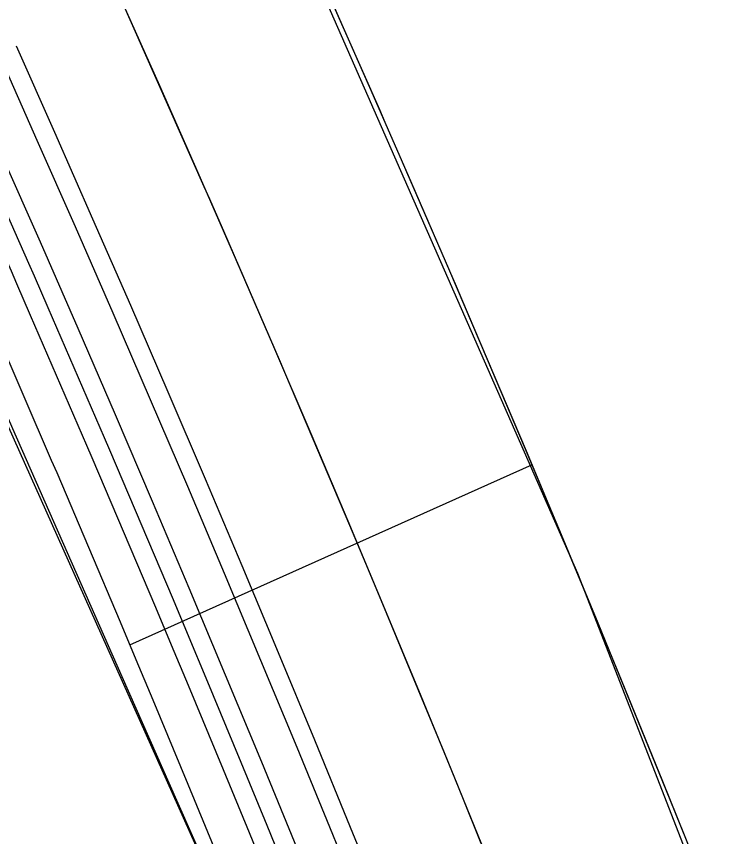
# Model space of a CAD drawing. Extents: x -70 to 701944, y -4 to 666871.
# Drawn here: x 668304.21 to 668322.57, y 656075.23 to 656096.64 of the extents above; entities that cross this region are included whole.
import ezdxf

# ---------------------------------------------------------------- set-up
doc = ezdxf.new("R2010")
doc.units = 0
for name, color, linetype in [('R_Drive', 7, 'Continuous'), ('R_Horz Alg', 7, 'Continuous'), ('R_No Plot', 7, 'Continuous'), ('R_Proposed Road', 7, 'Continuous'), ('T_Indications', 7, 'Continuous'), ('T_Vehicle Path Lt Minor', 7, 'Continuous'), ('T_Vehicle Path Rt', 7, 'Continuous')]:
    doc.layers.add(name, color=color, linetype=linetype)

msp = doc.modelspace()

# ---------------------------------------------------------------- linework, layer by layer
at = {"layer": 'R_Drive'}
msp.add_line((668307.171, 656080.239), (668317.677, 656084.944), dxfattribs=at)
at = {"layer": 'R_Horz Alg'}
msp.add_arc((667691.697, 655821.57), 636.62, 357.297916, 24.123313, dxfattribs=at)
at = {"layer": 'R_No Plot'}
msp.add_lwpolyline([(668251.571, 656131.166), (668291.176, 656146.581), (668304.142, 656115.576), (668318.854, 656082.104), (668330.019, 656053.41), (668290.089, 656038.856), (668281.449, 656061.174), (668272.72, 656081.758), (668265.354, 656098.207), (668255.809, 656120.643)], close=True, dxfattribs=at)
at = {"layer": 'R_Proposed Road'}
for points in [[(668322.824, 656072.337), (668322.422, 656073.346), (668322.031, 656074.323), (668321.086, 656076.668), (668320.005, 656079.317), (668319.318, 656080.986), (668318.389, 656083.221), (668317.94, 656084.295), (668317.521, 656085.293), (668315.836, 656089.256), (668315.694, 656089.587), (668314.202, 656093.033), (668313.837, 656093.868), (668313.692, 656094.201), (668311.509, 656099.128)], [(668311.818, 656072.911), (668310.753, 656075.522), (668310.076, 656077.167), (668309.161, 656079.369), (668308.719, 656080.427), (668308.305, 656081.41), (668306.645, 656085.315), (668306.505, 656085.64), (668305.036, 656089.036), (668304.676, 656089.859), (668304.533, 656090.186), (668302.382, 656095.041), (668300.847, 656098.466)], [(668311.355, 656072.724), (668310.291, 656075.332), (668309.614, 656076.976), (668308.7, 656079.176), (668308.258, 656080.233), (668307.845, 656081.215), (668306.186, 656085.118), (668306.046, 656085.443), (668304.578, 656088.836), (668304.218, 656089.658), (668304.075, 656089.985), (668301.926, 656094.836), (668300.391, 656098.262)], [(668309.366, 656074.953), (668308.69, 656076.594), (668307.777, 656078.791), (668307.336, 656079.846), (668306.923, 656080.827), (668305.267, 656084.723), (668305.127, 656085.048), (668303.661, 656088.436), (668303.302, 656089.257), (668303.159, 656089.584), (668301.013, 656094.428), (668299.478, 656097.853)], [(668323.175, 656057.523), (668321.627, 656061.627), (668321.539, 656061.857), (668321.293, 656062.501), (668319.873, 656066.18), (668319.361, 656067.49), (668318.177, 656070.491), (668317.778, 656071.492), (668317.39, 656072.463), (668316.452, 656074.79), (668315.379, 656077.42), (668314.697, 656079.076), (668313.775, 656081.295), (668313.329, 656082.361), (668312.913, 656083.351), (668311.24, 656087.286), (668311.1, 656087.614), (668309.619, 656091.034), (668309.257, 656091.864), (668309.112, 656092.193), (668306.945, 656097.084)]]:
    msp.add_lwpolyline(points, dxfattribs=at)
for radius in [645.62, 627.62]:
    msp.add_arc((667691.697, 655821.57), radius, 357.297916, 24.123313, dxfattribs=at)
at = {"layer": 'T_Indications'}
for radius in [679.12, 674.12, 671.12, 670.62, 669.62]:
    msp.add_arc((667691.697, 655821.57), radius, 357.297916, 24.123313, dxfattribs=at)
at = {"layer": 'T_Vehicle Path Lt Minor'}
msp.add_arc((667915.834, 655913.075), 411.086, 17.67842, 29.51005, dxfattribs=at)
at = {"layer": 'T_Vehicle Path Rt'}
msp.add_line((668321.367, 656047.139), (668299.706, 656095.511), dxfattribs=at)
msp.add_line((668321.367, 656047.139), (668299.706, 656095.511), dxfattribs=at)
msp.add_line((668321.367, 656047.139), (668299.706, 656095.511), dxfattribs=at)
msp.add_line((668321.367, 656047.139), (668299.706, 656095.511), dxfattribs=at)
msp.add_line((668321.367, 656047.139), (668299.706, 656095.511), dxfattribs=at)
msp.add_line((668321.367, 656047.139), (668299.706, 656095.511), dxfattribs=at)
msp.add_line((668321.367, 656047.139), (668299.706, 656095.511), dxfattribs=at)
msp.add_line((668321.367, 656047.139), (668299.706, 656095.511), dxfattribs=at)
msp.add_line((668321.367, 656047.139), (668299.706, 656095.511), dxfattribs=at)
msp.add_lwpolyline([(668321.367, 656047.139), (668319.923, 656050.364), (668318.479, 656053.589), (668317.035, 656056.814), (668315.591, 656060.039), (668314.148, 656063.264), (668312.706, 656066.49), (668311.266, 656069.716), (668309.829, 656072.944), (668308.395, 656076.173), (668306.964, 656079.404), (668305.538, 656082.637), (668304.117, 656085.872), (668302.701, 656089.109), (668301.293, 656092.349), (668299.891, 656095.593), (668299.891, 656095.593), (668298.543, 656098.732)], dxfattribs=at)

doc.saveas('drawing.dxf')
